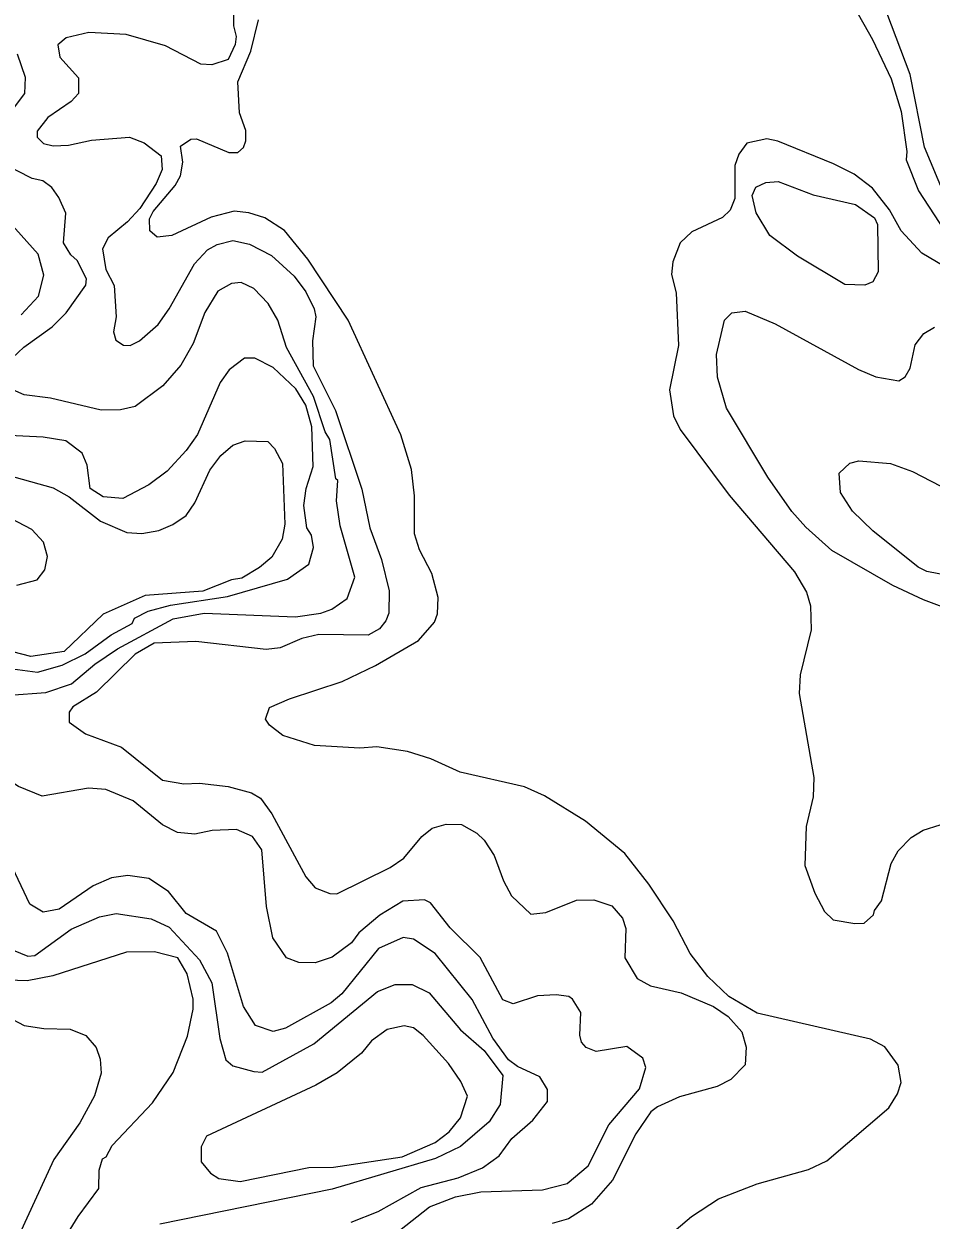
# Model space of a CAD drawing. Extents: x 673.6 to 698.9, y 7012 to 7040.1.
# Drawn here: x 690.532 to 691.831, y 7016.629 to 7018.343 of the extents above; entities that cross this region are included whole.
import ezdxf

# ---------------------------------------------------------------- set-up
doc = ezdxf.new("R2010")
doc.units = 0
doc.header["$LTSCALE"] = 0.032
doc.layers.add('1', color=7, linetype='Continuous', lineweight=25)
doc.layers.add('2', color=7, linetype='Continuous', lineweight=13)

msp = doc.modelspace()

# ---------------------------------------------------------------- linework, layer by layer
at = {"layer": '1'}
for points in [[(690.831, 7017.7393), (690.8486, 7017.7456), (690.881, 7017.7447), (690.8907, 7017.7345), (690.9023, 7017.7128), (690.9057, 7017.6261), (690.9017, 7017.6047), (690.8867, 7017.5788), (690.8691, 7017.5638), (690.8438, 7017.5486), (690.829, 7017.5461), (690.788, 7017.53), (690.7053, 7017.5238), (690.6453, 7017.4969), (690.5893, 7017.4438), (690.5415, 7017.4366), (690.5033, 7017.4466)], [(690.7451, 7017.6256), (690.764, 7017.6386), (690.7768, 7017.6565), (690.7983, 7017.7033), (690.8139, 7017.7246), (690.831, 7017.7393)], [(690.5089, 7017.6961), (690.5737, 7017.6783), (690.5967, 7017.6651), (690.6417, 7017.6305), (690.6794, 7017.6143), (690.7007, 7017.6126), (690.7253, 7017.6168), (690.7451, 7017.6256)], [(690.5165, 7017.0156), (690.5373, 7017.0071), (690.5477, 7017.008), (690.5996, 7017.0457), (690.6402, 7017.0633), (690.6639, 7017.0682), (690.7142, 7017.0606), (690.7397, 7017.0488), (690.7832, 7017.002), (690.8011, 7016.9687), (690.8124, 7016.8893), (690.821, 7016.8585), (690.8311, 7016.8501), (690.8611, 7016.8416), (690.8732, 7016.8411), (690.9473, 7016.8813), (691.0385, 7016.9565), (691.0636, 7016.9666), (691.0877, 7016.9666)], [(691.0877, 7016.9666), (691.1124, 7016.9545), (691.1572, 7016.9017), (691.1911, 7016.8718), (691.2178, 7016.836), (691.2139, 7016.7946)], [(691.2139, 7016.7946), (691.1982, 7016.7695), (691.1571, 7016.7342), (691.1214, 7016.717), (690.9735, 7016.6733), (690.7266, 7016.6231)]]:
    msp.add_lwpolyline(points, dxfattribs=at)
at = {"layer": '2'}
for points in [[(691.8449, 7018.487), (691.783, 7018.4803), (691.7534, 7018.4736), (691.7351, 7018.4599), (691.7177, 7018.4244), (691.7168, 7018.3954), (691.7205, 7018.3675), (691.7474, 7018.3206), (691.7738, 7018.2643), (691.7882, 7018.2173), (691.7964, 7018.16), (691.7957, 7018.1478), (691.8131, 7018.1037), (691.8653, 7018.0237)], [(691.8501, 7018.0987), (691.8219, 7018.1664), (691.8013, 7018.2705), (691.7613, 7018.3761), (691.7634, 7018.4104), (691.7695, 7018.4194), (691.7964, 7018.4384), (691.8284, 7018.4475), (691.8833, 7018.4442)], [(690.8318, 7018.357), (690.8318, 7018.3399)], [(690.7171, 7018.0739), (690.7485, 7018.1111), (690.7559, 7018.125), (690.7593, 7018.1448), (690.7562, 7018.1676), (690.771, 7018.1778), (690.7788, 7018.1779), (690.8253, 7018.1583), (690.838, 7018.1587), (690.8462, 7018.1657), (690.8497, 7018.1754), (690.8499, 7018.1902), (690.8408, 7018.2154), (690.8384, 7018.2597), (690.8567, 7018.3035), (690.8676, 7018.3484)], [(690.8318, 7018.3399), (690.8358, 7018.3246), (690.8343, 7018.3131), (690.8243, 7018.2916), (690.8009, 7018.284), (690.7852, 7018.2853)], [(690.7852, 7018.2853), (690.7344, 7018.3112), (690.6782, 7018.3275), (690.6248, 7018.3307), (690.5925, 7018.3228), (690.5806, 7018.3127), (690.5831, 7018.2951), (690.6098, 7018.2654), (690.6099, 7018.2432), (690.5995, 7018.2317), (690.5661, 7018.2089), (690.5508, 7018.1891), (690.551, 7018.1803), (690.5601, 7018.1714), (690.5737, 7018.1681), (690.5955, 7018.1689), (690.6287, 7018.1763), (690.6831, 7018.1804), (690.7042, 7018.1726), (690.7283, 7018.1537), (690.7299, 7018.1343), (690.7212, 7018.114), (690.6978, 7018.0783), (690.68, 7018.059), (690.6523, 7018.0362), (690.6445, 7018.0206), (690.6493, 7017.9909), (690.6613, 7017.9682), (690.6641, 7017.9233), (690.6602, 7017.9017), (690.6637, 7017.8898), (690.6743, 7017.8826), (690.6838, 7017.8822), (690.6975, 7017.8885), (690.7239, 7017.9123), (690.7399, 7017.9346), (690.7761, 7017.9991), (690.7948, 7018.0193), (690.8084, 7018.0265), (690.831, 7018.0323), (690.8551, 7018.0274), (690.8863, 7018.0109), (690.9191, 7017.9814), (690.9355, 7017.959), (690.9477, 7017.9344), (690.9501, 7017.9229), (690.9452, 7017.8886), (690.9463, 7017.8529), (690.9779, 7017.7887), (691.0159, 7017.6763), (691.0274, 7017.6208), (691.0441, 7017.5752), (691.0552, 7017.5304), (691.0545, 7017.4983), (691.0504, 7017.4874), (691.041, 7017.4759), (691.025, 7017.467), (690.9541, 7017.468), (690.9301, 7017.4624), (690.8988, 7017.449), (690.8786, 7017.4466), (690.7779, 7017.458), (690.7182, 7017.4555), (690.691, 7017.4398), (690.6359, 7017.3854), (690.6017, 7017.3643), (690.5968, 7017.3569), (690.5965, 7017.3425), (690.6201, 7017.3258), (690.6714, 7017.3064), (690.7303, 7017.2592), (690.7607, 7017.2541), (690.7832, 7017.255), (690.8243, 7017.25), (690.858, 7017.2411), (690.8705, 7017.2333), (690.887, 7017.2112), (690.9356, 7017.1209), (690.949, 7017.1051), (690.9702, 7017.0969), (690.98, 7017.0966), (691.0563, 7017.1341), (691.0758, 7017.1475), (691.1019, 7017.1785), (691.1168, 7017.1907), (691.1366, 7017.196), (691.1588, 7017.1958), (691.1805, 7017.1834), (691.1909, 7017.1735), (691.2056, 7017.1515), (691.2187, 7017.115), (691.2302, 7017.0935), (691.258, 7017.0673), (691.2795, 7017.0696), (691.3235, 7017.0874)], [(690.5171, 7018.2218), (690.5333, 7018.2431), (690.5342, 7018.2658), (690.5227, 7018.2995)], [(691.8492, 7017.9957), (691.8181, 7018.0141), (691.7882, 7018.0463), (691.7714, 7018.0766), (691.7471, 7018.1072), (691.7211, 7018.1275), (691.6916, 7018.1425), (691.6116, 7018.1746), (691.596, 7018.1779), (691.5675, 7018.1721), (691.5556, 7018.1562), (691.55, 7018.1401), (691.5499, 7018.0924), (691.5433, 7018.0761), (691.5326, 7018.0656), (691.4883, 7018.0447), (691.4718, 7018.0289), (691.4612, 7018.0017), (691.4596, 7017.9835), (691.466, 7017.9577), (691.4693, 7017.8818), (691.4564, 7017.8184), (691.4623, 7017.7812), (691.4716, 7017.7615), (691.5421, 7017.6674), (691.6356, 7017.5575), (691.6527, 7017.5287), (691.6584, 7017.509), (691.6592, 7017.4745), (691.6436, 7017.4101), (691.642, 7017.3833), (691.6633, 7017.2629), (691.6624, 7017.2355), (691.6522, 7017.193), (691.6504, 7017.1368), (691.6647, 7017.0971), (691.6785, 7017.0713), (691.6907, 7017.0591), (691.7218, 7017.0538), (691.7353, 7017.0545), (691.7487, 7017.0662), (691.7499, 7017.0727), (691.7602, 7017.0862), (691.7738, 7017.1399), (691.7838, 7017.1579), (691.8028, 7017.1772), (691.8196, 7017.1874), (691.8441, 7017.1951)], [(690.5075, 7017.8567), (690.5319, 7017.8796), (690.5723, 7017.9087), (690.5924, 7017.9287), (690.6203, 7017.9686), (690.6213, 7017.9775), (690.6079, 7018.0039), (690.5988, 7018.0118), (690.5887, 7018.029), (690.5918, 7018.0716), (690.5819, 7018.0941), (690.5716, 7018.1085), (690.5591, 7018.1177), (690.5437, 7018.1212), (690.4999, 7018.1439)], [(690.528, 7017.9259), (690.5526, 7017.9526), (690.5605, 7017.9828), (690.5522, 7018.0127), (690.4906, 7018.0812)], [(690.8002, 7018.066), (690.7439, 7018.0396), (690.7229, 7018.0372), (690.712, 7018.0461), (690.7119, 7018.0634), (690.7171, 7018.0739)], [(691.4442, 7016.597), (691.4878, 7016.634), (691.5266, 7016.6592), (691.5819, 7016.681), (691.6557, 7016.7016), (691.6817, 7016.7137), (691.7708, 7016.7897), (691.783, 7016.81), (691.7881, 7016.8262), (691.784, 7016.8507), (691.7648, 7016.8771), (691.7444, 7016.8883), (691.5819, 7016.9254), (691.5415, 7016.9493), (691.5116, 7016.9779), (691.4861, 7017.0108), (691.4616, 7017.0577), (691.4271, 7017.1102), (691.3927, 7017.1543), (691.3361, 7017.2004), (691.2775, 7017.2369), (691.2486, 7017.2495), (691.1569, 7017.2709), (691.1147, 7017.29), (691.081, 7017.3005), (691.0372, 7017.3068), (691.0131, 7017.3052), (690.9478, 7017.3087), (690.9025, 7017.3234), (690.8838, 7017.3379), (690.8779, 7017.3466), (690.8837, 7017.3634), (690.912, 7017.3758), (690.9876, 7017.4004), (691.0355, 7017.4236), (691.0969, 7017.4594), (691.12, 7017.4858), (691.1243, 7017.4975), (691.125, 7017.5208), (691.116, 7017.5553), (691.0982, 7017.5892), (691.0912, 7017.6121), (691.0914, 7017.6668), (691.0871, 7017.7042), (691.0716, 7017.7542), (690.9961, 7017.9182), (690.9385, 7018.0059), (690.9051, 7018.047), (690.8771, 7018.0648), (690.854, 7018.0721), (690.8331, 7018.0743), (690.8002, 7018.066)], [(690.511, 7017.3809), (690.5634, 7017.3849), (690.5999, 7017.3973), (690.6332, 7017.4252), (690.666, 7017.4475), (690.7458, 7017.4906), (690.7899, 7017.4983), (690.921, 7017.4933), (690.9572, 7017.4985), (690.9728, 7017.504), (690.995, 7017.5195), (691.0059, 7017.5499), (690.9847, 7017.6237), (690.9797, 7017.6594), (690.9813, 7017.6886), (690.9787, 7017.6909), (690.9698, 7017.7473), (690.9634, 7017.7585), (690.9465, 7017.8088), (690.9078, 7017.8792), (690.8957, 7017.9183), (690.8819, 7017.9423), (690.8612, 7017.9635), (690.8431, 7017.9724), (690.8292, 7017.9708), (690.8096, 7017.96), (690.7908, 7017.9292), (690.7741, 7017.8851), (690.7566, 7017.854), (690.7309, 7017.824), (690.6913, 7017.7948), (690.6701, 7017.7897), (690.6424, 7017.7893), (690.5701, 7017.8066), (690.5323, 7017.8115), (690.5029, 7017.824)], [(691.8675, 7017.4998), (691.8201, 7017.5175), (691.7762, 7017.5381), (691.6888, 7017.5883), (691.6517, 7017.6218), (691.6316, 7017.6444), (691.5974, 7017.6934), (691.5381, 7017.7924), (691.5253, 7017.8365), (691.5237, 7017.8693), (691.5352, 7017.9182), (691.5459, 7017.9288), (691.5647, 7017.9313), (691.6079, 7017.9132), (691.7274, 7017.8475), (691.7518, 7017.8371), (691.785, 7017.8312), (691.794, 7017.8369), (691.8014, 7017.8494), (691.8085, 7017.8828), (691.8209, 7017.8991), (691.8361, 7017.9084)], [(690.5156, 7017.4188), (690.5511, 7017.4138), (690.5864, 7017.4238), (690.6194, 7017.4402), (690.657, 7017.4673), (690.6868, 7017.4836), (690.69, 7017.4914), (690.7099, 7017.5015), (690.7418, 7017.5099), (690.8232, 7017.5225), (690.9093, 7017.547), (690.94, 7017.5689), (690.9467, 7017.5927), (690.9437, 7017.6102), (690.9372, 7017.621), (690.9328, 7017.6528), (690.9362, 7017.677), (690.946, 7017.7087), (690.9443, 7017.7654), (690.9354, 7017.7963), (690.9211, 7017.8199), (690.8887, 7017.8506), (690.8627, 7017.864), (690.8477, 7017.864), (690.8256, 7017.8471), (690.8128, 7017.829), (690.7804, 7017.7546), (690.7644, 7017.7315), (690.7369, 7017.7019)], [(690.6224, 7017.7104), (690.6151, 7017.7278), (690.5918, 7017.7455), (690.5593, 7017.7506), (690.4913, 7017.7541)], [(690.7369, 7017.7019), (690.7106, 7017.6823), (690.6736, 7017.6628), (690.6453, 7017.6651), (690.6266, 7017.6773), (690.6224, 7017.7104)], [(691.857, 7017.5518), (691.8252, 7017.5581), (691.8126, 7017.5642), (691.7478, 7017.6165), (691.7185, 7017.6447), (691.7014, 7017.6716), (691.6996, 7017.699), (691.7148, 7017.7135), (691.7276, 7017.7169), (691.7732, 7017.7129), (691.8047, 7017.7013), (691.8582, 7017.6736)], [(690.5215, 7017.5384), (690.5508, 7017.5462), (690.562, 7017.5606), (690.5654, 7017.5795), (690.56, 7017.6001), (690.5433, 7017.6183), (690.4724, 7017.6551)], [(690.6244, 7017.2477), (690.5579, 7017.2363), (690.5241, 7017.2503), (690.4693, 7017.2859), (690.4436, 7017.2962), (690.4231, 7017.2987)], [(691.0697, 7016.6139), (691.1127, 7016.6478), (691.1502, 7016.6622), (691.1864, 7016.6692), (691.2746, 7016.6725), (691.3097, 7016.6815), (691.3401, 7016.7068), (691.3696, 7016.7655), (691.4133, 7016.8168), (691.4226, 7016.8474), (691.4181, 7016.8609), (691.3953, 7016.8778), (691.3514, 7016.8706), (691.3373, 7016.8761), (691.3306, 7016.8837), (691.3282, 7016.894), (691.3296, 7016.9263), (691.3177, 7016.9456), (691.3123, 7016.9492), (691.2944, 7016.9517), (691.2674, 7016.9502), (691.2326, 7016.939), (691.2179, 7016.9447), (691.1854, 7017.0051), (691.1422, 7017.0477), (691.1142, 7017.0834), (691.1056, 7017.0878), (691.0744, 7017.0858), (691.0418, 7017.0659), (691.0115, 7017.0403), (691.0012, 7017.0261), (690.9734, 7017.0055), (690.9489, 7016.9977), (690.9254, 7016.998), (690.9079, 7017.0048), (690.8882, 7017.0334), (690.8795, 7017.0781), (690.8728, 7017.1593), (690.8594, 7017.1787), (690.8363, 7017.1885), (690.8013, 7017.187), (690.7767, 7017.182), (690.7516, 7017.1841), (690.7301, 7017.1952), (690.6885, 7017.2298), (690.649, 7017.2461), (690.6244, 7017.2477)], [(691.2609, 7016.7721), (691.2817, 7016.7987), (691.282, 7016.8159), (691.2707, 7016.834), (691.2387, 7016.8489), (691.226, 7016.8587), (691.2033, 7016.8897), (691.1737, 7016.945), (691.121, 7017.011), (691.0898, 7017.0315), (691.0751, 7017.0338), (691.0395, 7017.018), (690.9873, 7016.9529), (690.9721, 7016.9401), (690.9066, 7016.9039), (690.8889, 7016.8993), (690.8633, 7016.9077), (690.8463, 7016.9351), (690.8234, 7017.0114), (690.8078, 7017.0431), (690.7641, 7017.0681), (690.7391, 7017.0997), (690.7109, 7017.1183), (690.6807, 7017.1228), (690.6575, 7017.1195), (690.6312, 7017.108), (690.5822, 7017.0745), (690.5593, 7017.0702), (690.5404, 7017.0815), (690.5154, 7017.1343)], [(691.3235, 7017.0874), (691.3479, 7017.0877), (691.3737, 7017.0793), (691.3891, 7017.0613), (691.3938, 7017.0469), (691.3923, 7017.0048)], [(690.7742, 7016.9313), (690.7742, 7016.9453), (690.7656, 7016.9818), (690.7522, 7017.0049), (690.7187, 7017.0135), (690.6789, 7017.0126), (690.5734, 7016.9789), (690.5363, 7016.9717), (690.5089, 7016.9727)], [(691.3923, 7017.0048), (691.4103, 7016.975), (691.4291, 7016.9648), (691.4732, 7016.9547), (691.5194, 7016.935), (691.5404, 7016.9204), (691.5603, 7016.8988), (691.5664, 7016.8765), (691.5649, 7016.8516), (691.5442, 7016.8303), (691.5246, 7016.8202), (691.4708, 7016.8055), (691.4393, 7016.7914), (691.4297, 7016.7839), (691.4085, 7016.7527), (691.3749, 7016.6861), (691.345, 7016.6517), (691.3119, 7016.6307), (691.2886, 7016.624)], [(690.507, 7016.921), (690.5323, 7016.9077), (690.5603, 7016.9032), (690.5981, 7016.9026), (690.6205, 7016.8936), (690.6353, 7016.8762), (690.6412, 7016.8595), (690.6427, 7016.8393), (690.6328, 7016.8069), (690.612, 7016.7685), (690.5747, 7016.7156), (690.5251, 7016.608)], [(690.6494, 7016.7196), (690.6584, 7016.7357), (690.7162, 7016.7968), (690.7456, 7016.8405), (690.7659, 7016.8924), (690.7742, 7016.9313)], [(691.101, 7016.6756), (691.1536, 7016.6897), (691.1887, 7016.7039), (691.2127, 7016.7209), (691.2306, 7016.7458), (691.2609, 7016.7721)], [(690.5751, 7016.5784), (690.6095, 7016.6339), (690.6393, 7016.6744), (690.6395, 7016.7004), (690.6445, 7016.7167), (690.6494, 7016.7196)], [(691.0007, 7016.626), (691.0392, 7016.6414), (691.101, 7016.6756)]]:
    msp.add_lwpolyline(points, dxfattribs=at)
for points in [[(691.6397, 7018.0099), (691.6003, 7018.0396), (691.5806, 7018.072), (691.575, 7018.0969), (691.5802, 7018.1088), (691.5946, 7018.1154), (691.612, 7018.1171), (691.6623, 7018.0978), (691.7228, 7018.0841), (691.7499, 7018.0651), (691.7546, 7018.0556), (691.7554, 7017.9877), (691.7476, 7017.9734), (691.7365, 7017.9684), (691.7075, 7017.9693)], [(691.1399, 7016.8533), (691.1039, 7016.8933), (691.0896, 7016.9045), (691.0763, 7016.9073), (691.0519, 7016.9019), (691.0295, 7016.8859), (691.0152, 7016.8682), (690.9806, 7016.8397), (690.9501, 7016.8221), (690.7934, 7016.749), (690.7856, 7016.7339), (690.7858, 7016.7123), (690.799, 7016.6961), (690.8108, 7016.6885), (690.8418, 7016.6841), (690.9399, 7016.7045), (690.9751, 7016.7046), (691.0738, 7016.7194), (691.121, 7016.7399), (691.1409, 7016.7556), (691.1573, 7016.7755), (691.167, 7016.8066), (691.1574, 7016.8273)]]:
    msp.add_lwpolyline(points, close=True, dxfattribs=at)

doc.saveas('drawing.dxf')
